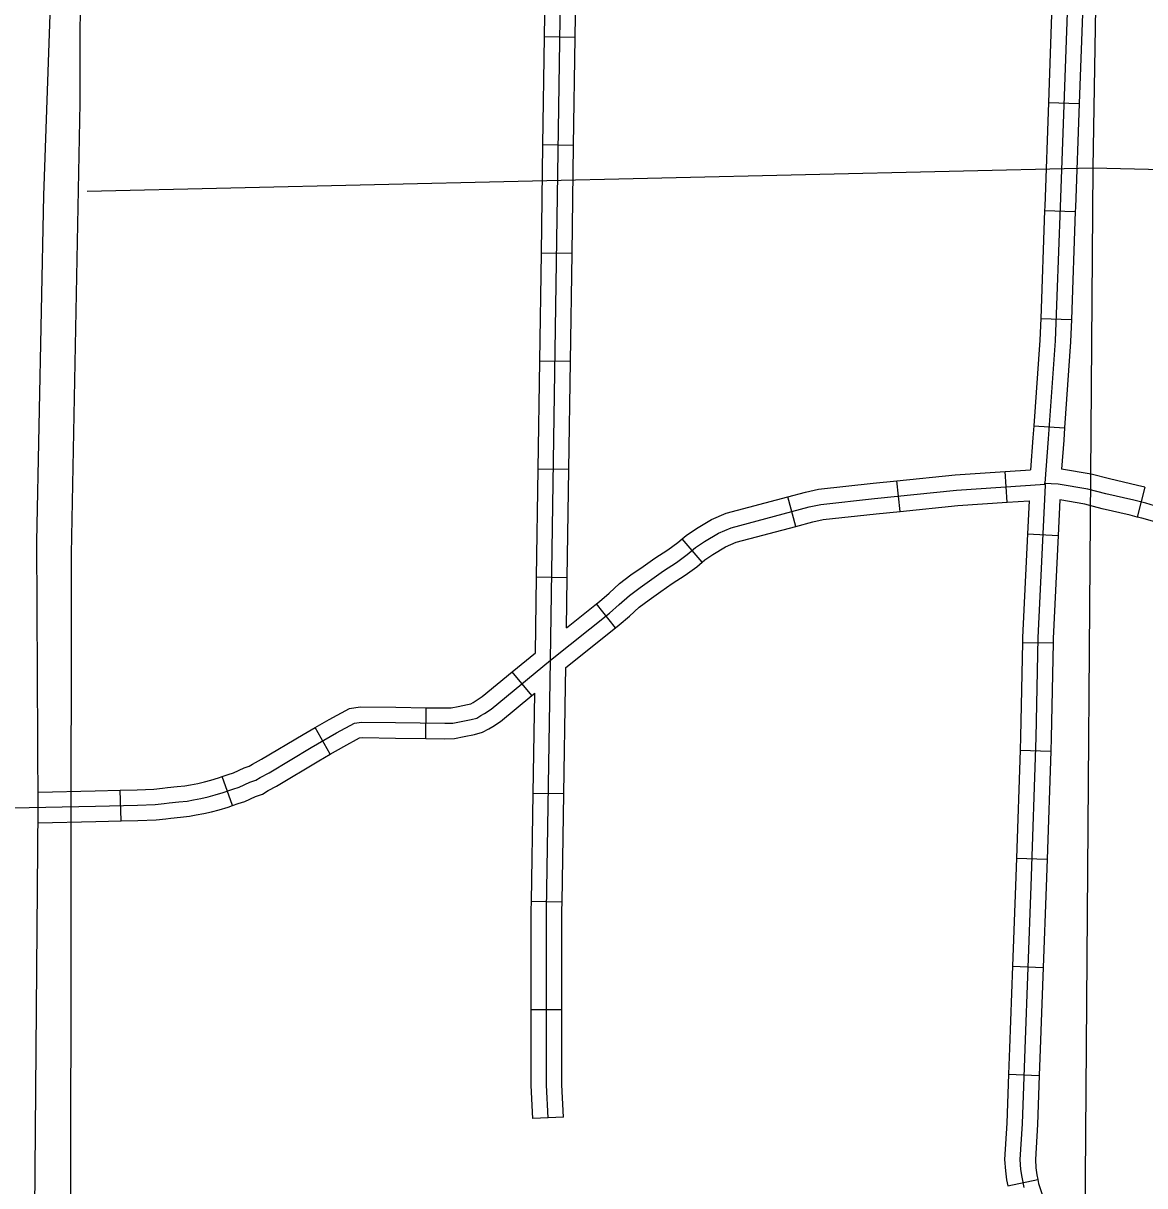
# Model space of a CAD drawing. Extents: x -492261 to -432772, y 1441225 to 1452922.
# Drawn here: x -458694.9 to -458538.4, y 1451409.4 to 1451571.6 of the extents above; entities that cross this region are included whole.
import ezdxf

# ---------------------------------------------------------------- set-up
doc = ezdxf.new("R2010")
doc.units = 0
doc.layers.add('Default', color=7, linetype='Continuous')

msp = doc.modelspace()

# ---------------------------------------------------------------- linework, layer by layer
at = {"layer": 'Default'}
for p, q in [((-458617.91, 1451569.63), (-458622.2, 1451569.7)), ((-458551.89, 1451560.55), (-458547.6, 1451560.4)), ((-458618.14, 1451554.55), (-458622.42, 1451554.61)), ((-458552.43, 1451545.48), (-458548.14, 1451545.32)), ((-458618.36, 1451539.46), (-458622.65, 1451539.53)), ((-458552.96, 1451530.4), (-458548.68, 1451530.25)), ((-458618.59, 1451524.38), (-458622.87, 1451524.44)), ((-458553.92, 1451515.42), (-458549.64, 1451515.12)), ((-458618.81, 1451509.3), (-458623.1, 1451509.36)), ((-458557.64, 1451504.76), (-458557.92, 1451509.04)), ((-458572.59, 1451503.48), (-458573.03, 1451507.74)), ((-458538.45, 1451506.84), (-458539.5, 1451502.69)), ((-458587.15, 1451501.37), (-458588.26, 1451505.51)), ((-458600.23, 1451496.38), (-458603, 1451499.64)), ((-458554.81, 1451500.32), (-458550.53, 1451500.11)), ((-458619.03, 1451494.21), (-458623.32, 1451494.28)), ((-458612.28, 1451487.23), (-458614.95, 1451490.58)), ((-458555.52, 1451485.19), (-458551.24, 1451485.11)), ((-458623.99, 1451477.77), (-458626.71, 1451481.08)), ((-458638.76, 1451471.79), (-458638.71, 1451476.07)), ((-458652.1, 1451469.58), (-458654.23, 1451473.3)), ((-458555.85, 1451470.14), (-458551.56, 1451469.99)), ((-458665.75, 1451462.43), (-458667.2, 1451466.46)), ((-458681.3, 1451460.28), (-458681.41, 1451464.57)), ((-458619.51, 1451464.04), (-458623.8, 1451464.11)), ((-458556.35, 1451455.06), (-458552.07, 1451454.92)), ((-458619.76, 1451448.96), (-458624.04, 1451449.03)), ((-458556.89, 1451439.99), (-458552.61, 1451439.83)), ((-458619.78, 1451433.91), (-458624.07, 1451433.91)), ((-458557.44, 1451424.92), (-458553.16, 1451424.76)), ((-458619.58, 1451418.92), (-458623.86, 1451418.73)), ((-458557.57, 1451409.36), (-458553.37, 1451410.23))]:
    msp.add_line(p, q, dxfattribs=at)
for points in [[(-458542.95, 1451791.96), (-458543.2, 1451702.52), (-458545.7, 1451551.4)], [(-458757.7, 1450741.98), (-458745.63, 1450812.29), (-458736.45, 1450871.08), (-458726.32, 1450928.11), (-458715.37, 1450995.48), (-458707.04, 1451050.66), (-458697.6, 1451107.2), (-458692.45, 1451138.71), (-458691.87, 1451140.9), (-458691.14, 1451145.04), (-458690.95, 1451148.63), (-458690.58, 1451152.32), (-458689.82, 1451232.97), (-458689.08, 1451310.72), (-458688.32, 1451401.84), (-458688.21, 1451497.57), (-458687.01, 1451560.44), (-458686.91, 1451606.08)], [(-458693.8, 1451333), (-458693.77, 1451339.19), (-458693.38, 1451400.24), (-458692.86, 1451462.07), (-458693.07, 1451499.29), (-458692.07, 1451547.54), (-458690.1, 1451604.72)], [(-458621.72, 1451418.83), (-458621.93, 1451423.41), (-458621.92, 1451447.81), (-458621.35, 1451482.72), (-458619.51, 1451606.19)], [(-458622.2, 1451569.7), (-458621.97, 1451584.78)], [(-458617.91, 1451569.63), (-458617.69, 1451584.72)], [(-458549.06, 1451579.58), (-458550.26, 1451545.97), (-458550.93, 1451527.26), (-458551.9, 1451513.58), (-458552.37, 1451507.41), (-458552.33, 1451507.12), (-458553.36, 1451485.82), (-458553.64, 1451471.93), (-458554.34, 1451451.15), (-458555.17, 1451428.48), (-458555.56, 1451418), (-458555.86, 1451413.04), (-458555.77, 1451411.63), (-458555.62, 1451410.55), (-458555.33, 1451409.12)], [(-458551.35, 1451575.63), (-458551.89, 1451560.55)], [(-458547.06, 1451575.47), (-458547.6, 1451560.4)], [(-458622.42, 1451554.61), (-458622.2, 1451569.7)], [(-458618.14, 1451554.55), (-458617.91, 1451569.63)], [(-458551.89, 1451560.55), (-458552.41, 1451546.04), (-458552.43, 1451545.48)], [(-458547.6, 1451560.4), (-458548.12, 1451545.89), (-458548.14, 1451545.32)], [(-458622.65, 1451539.53), (-458622.42, 1451554.61)], [(-458618.36, 1451539.46), (-458618.14, 1451554.55)], [(-458686.04, 1451548.16), (-458545.7, 1451551.4), (-458396.3, 1451547.82), (-458245.17, 1451549.93), (-458096.72, 1451552.17), (-457948.01, 1451552.92)], [(-458545.7, 1451551.4), (-458546.87, 1451398.2), (-458547.27, 1451246.89), (-458546.8, 1451121.35)], [(-458552.43, 1451545.48), (-458552.96, 1451530.4)], [(-458548.14, 1451545.32), (-458548.68, 1451530.25)], [(-458622.87, 1451524.44), (-458622.65, 1451539.53)], [(-458618.59, 1451524.38), (-458618.36, 1451539.46)], [(-458552.96, 1451530.4), (-458553.07, 1451527.37), (-458553.92, 1451515.42)], [(-458548.68, 1451530.25), (-458548.79, 1451527.14), (-458549.64, 1451515.12)], [(-458623.1, 1451509.36), (-458622.87, 1451524.44)], [(-458618.81, 1451509.3), (-458618.59, 1451524.38)], [(-458553.92, 1451515.42), (-458554.04, 1451513.74), (-458554.38, 1451509.27)], [(-458549.64, 1451515.12), (-458549.76, 1451513.43), (-458550.07, 1451509.38)], [(-458623.32, 1451494.28), (-458623.1, 1451509.36)], [(-458619.03, 1451494.21), (-458618.81, 1451509.3)], [(-458573.03, 1451507.74), (-458564.88, 1451508.58), (-458557.92, 1451509.04)], [(-458557.92, 1451509.04), (-458554.38, 1451509.27)], [(-458538.45, 1451506.84), (-458539.45, 1451507.1), (-458543.35, 1451508.01), (-458545.92, 1451508.68), (-458550.07, 1451509.38)], [(-458588.26, 1451505.51), (-458585.79, 1451506.18), (-458583.98, 1451506.57), (-458576.36, 1451507.4), (-458573.03, 1451507.74)], [(-458533.33, 1451503.32), (-458534.69, 1451503.6), (-458536.47, 1451504.07), (-458538.31, 1451504.6), (-458539.96, 1451505.02), (-458543.87, 1451505.92), (-458546.37, 1451506.58), (-458550.51, 1451507.28), (-458552.46, 1451507.37)], [(-458696.44, 1451462.08), (-458684.86, 1451462.34), (-458679, 1451462.48), (-458676.54, 1451462.57), (-458675.29, 1451462.72), (-458674.58, 1451462.79), (-458673.24, 1451462.94), (-458672.07, 1451463.05), (-458671.21, 1451463.22), (-458670.16, 1451463.42), (-458669.16, 1451463.64), (-458668.17, 1451463.9), (-458667.04, 1451464.24), (-458665.68, 1451464.73), (-458664.82, 1451465.01), (-458663.33, 1451465.68), (-458662.47, 1451465.96), (-458661.88, 1451466.35), (-458660.64, 1451467.01), (-458654.78, 1451470.51), (-458651.23, 1451472.55), (-458648.72, 1451473.9), (-458647.75, 1451474.07), (-458642.98, 1451473.99), (-458636.14, 1451473.9), (-458634.99, 1451473.93), (-458633.83, 1451474.16), (-458632.46, 1451474.42), (-458631.67, 1451474.64), (-458631.08, 1451474.97), (-458630.6, 1451475.27), (-458629.64, 1451475.89), (-458621.35, 1451482.72), (-458613.16, 1451489.26), (-458611.77, 1451490.47), (-458610.37, 1451491.74), (-458608.88, 1451492.87), (-458607.22, 1451494.03), (-458605.59, 1451495.19), (-458603.79, 1451496.35), (-458602.28, 1451497.45), (-458601.13, 1451498.42), (-458599.86, 1451499.29), (-458597.92, 1451500.42), (-458596.14, 1451501.19), (-458585.29, 1451504.09), (-458583.64, 1451504.45), (-458576.14, 1451505.27), (-458564.7, 1451506.44), (-458552.34, 1451507.26)], [(-458603, 1451499.64), (-458602.43, 1451500.13), (-458601.01, 1451501.1), (-458598.89, 1451502.34), (-458596.84, 1451503.22), (-458588.26, 1451505.51)], [(-458572.59, 1451503.48), (-458564.52, 1451504.3), (-458557.64, 1451504.76)], [(-458557.64, 1451504.76), (-458554.58, 1451504.97)], [(-458554.58, 1451504.97), (-458554.81, 1451500.32)], [(-458550.29, 1451505.07), (-458550.53, 1451500.11)], [(-458539.5, 1451502.69), (-458540.46, 1451502.94), (-458544.38, 1451503.84), (-458546.82, 1451504.48), (-458550.29, 1451505.07)], [(-458587.15, 1451501.37), (-458584.78, 1451502.01), (-458583.3, 1451502.33), (-458575.91, 1451503.14), (-458572.59, 1451503.48)], [(-458523.75, 1451504.05), (-458525.08, 1451503.44), (-458528.44, 1451502), (-458529.66, 1451501.46), (-458530.85, 1451501.11), (-458532.25, 1451500.99), (-458533.71, 1451501.21), (-458535.18, 1451501.51), (-458537.04, 1451502.01), (-458538.87, 1451502.53), (-458539.5, 1451502.69)], [(-458600.23, 1451496.38), (-458599.83, 1451496.72), (-458598.72, 1451497.47), (-458596.95, 1451498.51), (-458595.44, 1451499.16), (-458587.15, 1451501.37)], [(-458614.95, 1451490.58), (-458614.54, 1451490.91), (-458613.19, 1451492.08), (-458611.74, 1451493.39), (-458610.14, 1451494.6), (-458608.46, 1451495.78), (-458606.8, 1451496.96), (-458605, 1451498.12), (-458603.6, 1451499.14), (-458603, 1451499.64)], [(-458554.81, 1451500.32), (-458555.51, 1451485.89), (-458555.52, 1451485.19)], [(-458550.53, 1451500.11), (-458551.22, 1451485.74), (-458551.24, 1451485.11)], [(-458612.28, 1451487.23), (-458611.79, 1451487.62), (-458610.34, 1451488.87), (-458609, 1451490.09), (-458607.62, 1451491.14), (-458605.99, 1451492.28), (-458604.39, 1451493.41), (-458602.58, 1451494.58), (-458600.95, 1451495.76), (-458600.23, 1451496.38)], [(-458623.48, 1451483.75), (-458623.32, 1451494.28)], [(-458619.14, 1451487.23), (-458619.03, 1451494.21)], [(-458619.14, 1451487.23), (-458614.95, 1451490.58)], [(-458619.22, 1451481.68), (-458612.28, 1451487.23)], [(-458555.52, 1451485.19), (-458555.78, 1451471.99), (-458555.85, 1451470.14)], [(-458551.24, 1451485.11), (-458551.5, 1451471.87), (-458551.56, 1451469.99)], [(-458626.71, 1451481.08), (-458623.48, 1451483.75)], [(-458619.26, 1451479.13), (-458619.22, 1451481.68)], [(-458638.71, 1451476.07), (-458636.15, 1451476.04), (-458635.23, 1451476.06), (-458634.24, 1451476.26), (-458632.95, 1451476.51), (-458632.49, 1451476.64), (-458632.16, 1451476.82), (-458631.75, 1451477.07), (-458630.91, 1451477.62), (-458626.71, 1451481.08)], [(-458619.51, 1451464.04), (-458619.26, 1451479.13)], [(-458638.76, 1451471.79), (-458636.13, 1451471.75), (-458634.76, 1451471.79), (-458633.42, 1451472.05), (-458631.97, 1451472.33), (-458630.85, 1451472.64), (-458629.99, 1451473.12), (-458629.44, 1451473.46), (-458628.37, 1451474.17), (-458623.99, 1451477.77)], [(-458623.99, 1451477.77), (-458623.57, 1451478.12)], [(-458623.8, 1451464.11), (-458623.57, 1451478.12)], [(-458654.23, 1451473.3), (-458652.27, 1451474.42), (-458649.43, 1451475.95), (-458647.92, 1451476.21), (-458642.94, 1451476.13), (-458638.71, 1451476.07)], [(-458667.2, 1451466.46), (-458666.37, 1451466.76), (-458665.6, 1451467.01), (-458664.1, 1451467.68), (-458663.41, 1451467.91), (-458662.98, 1451468.19), (-458661.7, 1451468.88), (-458655.87, 1451472.36), (-458654.23, 1451473.3)], [(-458652.1, 1451469.58), (-458650.19, 1451470.67), (-458648.01, 1451471.85), (-458647.59, 1451471.92), (-458643.01, 1451471.84), (-458638.76, 1451471.79)], [(-458555.85, 1451470.14), (-458556.35, 1451455.06)], [(-458665.75, 1451462.43), (-458664.98, 1451462.71), (-458664.05, 1451463.01), (-458662.55, 1451463.68), (-458661.54, 1451464.01), (-458660.79, 1451464.5), (-458659.59, 1451465.14), (-458653.7, 1451468.66), (-458652.1, 1451469.58)], [(-458551.56, 1451469.99), (-458552.07, 1451454.92)], [(-458681.41, 1451464.57), (-458679.07, 1451464.62), (-458676.71, 1451464.71), (-458675.53, 1451464.85), (-458674.81, 1451464.92), (-458673.46, 1451465.07), (-458672.38, 1451465.18), (-458671.61, 1451465.32), (-458670.6, 1451465.52), (-458669.67, 1451465.73), (-458668.75, 1451465.96), (-458667.71, 1451466.28), (-458667.2, 1451466.46)], [(-458692.88, 1451464.3), (-458684.91, 1451464.48), (-458681.41, 1451464.57)], [(-458624.04, 1451449.03), (-458623.8, 1451464.11)], [(-458619.76, 1451448.96), (-458619.51, 1451464.04)], [(-458681.3, 1451460.28), (-458678.94, 1451460.34), (-458676.38, 1451460.43), (-458675.05, 1451460.59), (-458674.35, 1451460.66), (-458673.01, 1451460.81), (-458671.76, 1451460.93), (-458670.81, 1451461.11), (-458669.73, 1451461.32), (-458668.66, 1451461.56), (-458667.59, 1451461.83), (-458666.36, 1451462.21), (-458665.75, 1451462.43)], [(-458692.88, 1451460.01), (-458684.81, 1451460.19), (-458681.3, 1451460.28)], [(-458556.35, 1451455.06), (-458556.48, 1451451.23), (-458556.89, 1451439.99)], [(-458552.07, 1451454.92), (-458552.2, 1451451.08), (-458552.61, 1451439.83)], [(-458624.07, 1451433.91), (-458624.06, 1451447.83), (-458624.04, 1451449.03)], [(-458619.78, 1451433.91), (-458619.78, 1451447.79), (-458619.76, 1451448.96)], [(-458556.89, 1451439.99), (-458557.31, 1451428.56), (-458557.44, 1451424.92)], [(-458552.61, 1451439.83), (-458553.02, 1451428.4), (-458553.16, 1451424.76)], [(-458623.86, 1451418.73), (-458624.07, 1451423.36), (-458624.07, 1451433.91)], [(-458619.58, 1451418.92), (-458619.78, 1451423.46), (-458619.78, 1451433.91)], [(-458557.44, 1451424.92), (-458557.7, 1451418.11), (-458558.01, 1451413.03), (-458557.9, 1451411.42), (-458557.74, 1451410.19), (-458557.57, 1451409.36)], [(-458553.16, 1451424.76), (-458553.42, 1451417.9), (-458553.71, 1451413.04), (-458553.63, 1451411.84), (-458553.51, 1451410.9), (-458553.37, 1451410.23)], [(-458553.37, 1451410.23), (-458553.25, 1451409.66), (-458552.83, 1451408.3), (-458552.46, 1451406.77), (-458552.16, 1451405.51), (-458551.91, 1451404.12), (-458551.66, 1451402.61), (-458551.48, 1451401.14), (-458551.29, 1451399.63), (-458551.2, 1451398.4), (-458551.13, 1451396.92), (-458551.01, 1451395.37), (-458551, 1451394.96)]]:
    msp.add_lwpolyline(points, dxfattribs=at)

doc.saveas('drawing.dxf')
